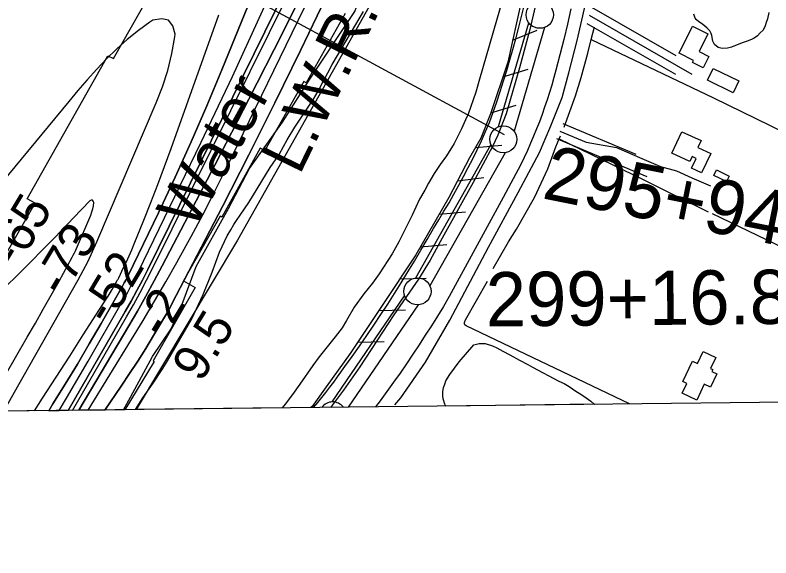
# Model space of a CAD drawing. Extents: x 3683402 to 3721514, y 487807 to 513565.
# Drawn here: x 3710921 to 3712316, y 493222 to 494223 of the extents above; entities that cross this region are included whole.
import ezdxf

# ---------------------------------------------------------------- set-up
doc = ezdxf.new("R2010")
doc.units = 0
for name, color, linetype in [('V-BLDG-OTLN', 7, 'Continuous'), ('V-FLOD-BASE', 7, 'Continuous'), ('V-GRID-FRAM', 7, 'Continuous'), ('V-LEVE-TOET', 7, 'Continuous'), ('V-RIVR-EDGE', 7, 'Continuous'), ('V-RIVR-IDEN', 7, 'Continuous'), ('V-RIVR-RANG', 7, 'Continuous'), ('V-ROAD-CNTR', 7, 'Continuous'), ('V-RRAP-FSHR', 7, 'Continuous'), ('V-RRAP-RVMT', 7, 'Continuous'), ('V-SITE-VEGE', 7, 'Continuous'), ('V-SURV-IDEN', 7, 'Continuous'), ('V-SURV-LINE', 7, 'Continuous'), ('V-TOPO-DPTH', 7, 'Continuous'), ('V-TOPO-MAJR', 7, 'Continuous'), ('V-TOPO-MINR', 7, 'Continuous'), ('V-TOPO-SHOR', 7, 'Continuous'), ('V-TOPO-WATR', 7, 'Continuous'), ('V-TOPO-WATR-IDEN', 7, 'Continuous')]:
    doc.layers.add(name, color=color, linetype=linetype)

msp = doc.modelspace()

# ---------------------------------------------------------------- linework, layer by layer
at = {"layer": 'V-BLDG-OTLN'}
for points in [[(3712201.9, 494146.5), (3712191.4, 494125.5), (3712171.4, 494135.6), (3712173.2, 494139.2), (3712146.8, 494152.5), (3712171.9, 494202.2), (3712200.1, 494188.1), (3712183.7, 494155.6)], [(3712210, 494124.5), (3712257.3, 494101.4), (3712246.6, 494079.6), (3712199.3, 494102.7)], [(3712133.7, 493968.1), (3712152.2, 494007.9), (3712187.4, 493991.6), (3712181.5, 493978.8), (3712205.2, 493967.8), (3712188.5, 493931.9), (3712169.8, 493940.6), (3712178.2, 493958.5), (3712170.7, 493962), (3712166.5, 493952.9)], [(3712215.6, 493937.3), (3712239, 493926), (3712234.2, 493915.9), (3712210.7, 493927.2)], [(3712171.8, 493584.8), (3712180.9, 493580.6), (3712191.2, 493602.5), (3712214.6, 493591.5), (3712204.9, 493570.9), (3712209, 493569), (3712207.5, 493565.7), (3712216.5, 493561.5), (3712204.9, 493536.8), (3712193.2, 493542.3), (3712179.5, 493512.9), (3712152.7, 493525.5), (3712161.2, 493543.6), (3712154, 493546.9)]]:
    msp.add_lwpolyline(points, close=True, dxfattribs=at)
at = {"layer": 'V-FLOD-BASE'}
msp.add_lwpolyline([(3712434.2, 496871.6), (3712398.5, 496699.5), (3712330.9, 496397.4), (3712258.5, 496046.2), (3712194.4, 495735.8), (3712139.8, 495448.8), (3712075.3, 495131.8), (3712016.5, 494844.4), (3711956.1, 494576.2), (3711903, 494332.2), (3711871.5, 494196.1), (3711852.1, 494125.8), (3711827.7, 494040.5), (3711812.1, 494001.7), (3711802.5, 493980.5), (3711767, 493914.4), (3711709.6, 493811.3), (3711687.1, 493770.9), (3711665.6, 493735.9), (3711620.1, 493669.8), (3711557.4, 493574), (3711527.5, 493530.9), (3711503.6, 493499.4)], dxfattribs=at)
at = {"layer": 'V-GRID-FRAM'}
msp.add_lwpolyline([(3687448, 511403.5), (3719130.8, 511772.1), (3719350.3, 493590.7), (3687651.7, 493221.8), (3687448, 511403.5)], dxfattribs=at)
at = {"layer": 'V-LEVE-TOET'}
for points in [[(3711947.2, 494234.6), (3711940.6, 494206.2), (3711933.8, 494177.9), (3711926.8, 494149.7), (3711919.6, 494121.5), (3711915.8, 494107.7), (3711911.8, 494093.9), (3711907.6, 494080.3), (3711903.2, 494066.7), (3711898.6, 494053.1), (3711893.9, 494039.6), (3711888.9, 494026.2), (3711883.7, 494012.9), (3711878.3, 493999.7), (3711872.7, 493986.5), (3711866.9, 493973.4), (3711860.9, 493960.4), (3711854.7, 493947.5), (3711821.9, 493886.4), (3711788.9, 493825.4), (3711755.8, 493764.5), (3711722.4, 493703.8), (3711711.7, 493685.7), (3711700.8, 493667.8), (3711689.7, 493650), (3711678.4, 493632.3), (3711667, 493614.8), (3711655.4, 493597.3), (3711643.6, 493580), (3711631.7, 493562.7), (3711619.6, 493545.6), (3711607.3, 493528.6), (3711594.9, 493511.7)], [(3711749, 493925.3), (3711757.6, 493941.6), (3711765.9, 493958.1), (3711774, 493974.7), (3711782, 493991.3), (3711789.7, 494008.1), (3711797.1, 494025), (3711803.8, 494044), (3711810.4, 494063.1), (3711816.7, 494082.2), (3711822.8, 494101.4), (3711828.7, 494120.7), (3711834.4, 494140.1), (3711839.9, 494159.4), (3711845.3, 494178.9), (3711850.4, 494198.4), (3711855.3, 494217.9), (3711860, 494237.5)], [(3711471.9, 493499), (3711472.2, 493499.4), (3711479.9, 493508.4), (3711487.5, 493517.6), (3711494.9, 493527), (3711502.1, 493536.4), (3711509.2, 493546), (3711516.1, 493555.7), (3711529.8, 493574.5), (3711543.5, 493593.5), (3711556.9, 493612.5), (3711570.2, 493631.7), (3711583.3, 493650.9), (3711596.2, 493670.4), (3711609, 493689.9), (3711621.6, 493709.5), (3711634, 493729.2), (3711646.2, 493749.1), (3711658.3, 493769), (3711670.2, 493789.1), (3711681.9, 493809.2), (3711693.4, 493829.5), (3711703.2, 493845.2), (3711712.8, 493861), (3711722.1, 493876.9), (3711731.3, 493892.9), (3711740.3, 493909), (3711749, 493925.3)], [(3711594.9, 493511.7), (3711586.3, 493500.4)]]:
    msp.add_lwpolyline(points, dxfattribs=at)
at = {"layer": 'V-RIVR-EDGE'}
msp.add_lwpolyline([(3711121, 493494.9), (3711134.3, 493518.4), (3711174.7, 493593.4), (3711209, 493644.3), (3711229.6, 493689.9), (3711255.6, 493759.5), (3711315.3, 493866.2), (3711353.9, 493939.9), (3711414.7, 494025.6), (3711464.1, 494102.9), (3711548.5, 494229.4), (3711569.6, 494290.6), (3711612.5, 494403.9), (3711628.9, 494460.3), (3711665.8, 494574.3), (3711700.3, 494684.1), (3711737.8, 494789), (3711756.5, 494855.6), (3711811, 495025.4)], dxfattribs=at)
at = {"layer": 'V-RIVR-RANG'}
msp.add_line((3711824.6, 494002.2), (3711032.8, 494430.1), dxfattribs=at)
at = {"layer": 'V-ROAD-CNTR'}
for points in [[(3711622.2, 493504.1), (3711632.9, 493517.3), (3711678.9, 493582.6), (3711723.9, 493660.2), (3711795.3, 493795.1), (3711850, 493895.5), (3711889, 493969.4), (3711909.9, 494018.6), (3711930.8, 494071.1), (3711943.5, 494116.7), (3711958.8, 494176), (3711981, 494273), (3711999.4, 494367.1), (3712021.3, 494467.5), (3712050, 494618), (3712093, 494828), (3712121.2, 494986.4)], [(3711984.9, 494237.3), (3712140.6, 494148.2)], [(3711980.6, 494222.5), (3712170.2, 494114)], [(3711976.7, 494207.4), (3712140.4, 494113.7)], [(3711932.5, 494022.7), (3712066.8, 493966.3)], [(3711926.7, 494008.9), (3711975.2, 493988.5), (3712031.2, 493979), (3712078.2, 493958.5), (3712112.5, 493943.8), (3712141.8, 493935.7), (3712170.3, 493922.6), (3712204.6, 493907.9)], [(3711920.8, 493995.1), (3712087.5, 493925)]]:
    msp.add_lwpolyline(points, dxfattribs=at)
at = {"layer": 'V-RRAP-FSHR'}
for p, q in [((3711839.6, 494176.6), (3711884.7, 494195.4)), ((3711821.7, 494109), (3711868.5, 494122.9)), ((3711799.4, 494042.6), (3711846.2, 494056.5)), ((3711770.9, 493978.9), (3711819.6, 493983.1)), ((3711737.7, 493917.3), (3711786.1, 493923.6)), ((3711704.1, 493855.9), (3711752.7, 493860.2)), ((3711669.2, 493795.2), (3711717.8, 493799.5)), ((3711631.4, 493736.3), (3711680.2, 493737.6)), ((3711592.7, 493677.9), (3711641.6, 493679.2)), ((3711553.6, 493619.9), (3711602.4, 493620.8))]:
    msp.add_line(p, q, dxfattribs=at)
for points in [[(3712867.9, 500023.9), (3712462.3, 498241), (3712294.2, 497100), (3712107.8, 496305.2), (3711903.8, 495296.4), (3711748.3, 494629.2), (3711676.9, 494440.8), (3711574.6, 494239), (3711331.4, 493807.5), (3711144.3, 493495.2)], [(3712012.6, 494955.8), (3711962.8, 494750.4), (3711925.2, 494569.8), (3711891.7, 494404.4), (3711855.8, 494250.5), (3711830.8, 494136.2), (3711798.7, 494040.5), (3711780.8, 493995.9), (3711759.7, 493959.5), (3711721.6, 493886.4), (3711660.9, 493780.8), (3711597.7, 493685.4), (3711539.4, 493598.8), (3711495.5, 493537.3), (3711469.4, 493501.2), (3711466.8, 493499)], [(3711900, 494445.5), (3711891.7, 494404.4), (3711855.8, 494250.5), (3711830.8, 494136.2), (3711798.7, 494040.5), (3711780.8, 493995.9), (3711759.7, 493959.5), (3711721.6, 493886.4), (3711660.9, 493780.8), (3711597.7, 493685.4), (3711539.4, 493598.8), (3711537.2, 493595.7)]]:
    msp.add_lwpolyline(points, dxfattribs=at)
at = {"layer": 'V-RRAP-RVMT'}
for p, q in [((3711102.8, 494142.8), (3711174.7, 494269.3)), ((3711530.3, 494225.7), (3711458.4, 494097.9)), ((3710943.6, 493884.1), (3711092.4, 494148)), ((3711092.4, 494148), (3711102.8, 494142.8)), ((3711454.3, 494100.3), (3711381.9, 493973.2)), ((3711458.4, 494097.9), (3711454.3, 494100.3)), ((3711373.8, 493977.7), (3711302.8, 493850.5)), ((3711381.9, 493973.2), (3711373.8, 493977.7)), ((3710958.3, 493875.8), (3710943.6, 493884.1)), ((3710895.6, 493766.9), (3710958.3, 493875.8)), ((3711299.6, 493851.8), (3711232.2, 493732.9)), ((3711302.8, 493850.5), (3711299.6, 493851.8)), ((3711232.2, 493732.9), (3711253.8, 493720.4)), ((3711253.8, 493720.4), (3711175.8, 493585.4)), ((3711177.8, 493584.1), (3711123.8, 493495)), ((3711175.8, 493585.4), (3711177.8, 493584.1)), ((3711123.8, 493495), (3710672.2, 493489.7))]:
    msp.add_line(p, q, dxfattribs=at)
at = {"layer": 'V-SITE-VEGE'}
for p, q in [((3711831.4, 494288.5), (3711778.3, 494104.6)), ((3711516.5, 494148.4), (3711564.2, 494229.3)), ((3711506.6, 494131.9), (3711516.5, 494148.4)), ((3711498.2, 494116.5), (3711506.6, 494131.9)), ((3711489.9, 494100.5), (3711498.2, 494116.5)), ((3711480.3, 494082.4), (3711489.9, 494100.5)), ((3711778.3, 494104.6), (3711771.4, 494080.5)), ((3711471.9, 494067.9), (3711480.3, 494082.4)), ((3711771.4, 494080.5), (3711757.2, 494040.3)), ((3711462, 494053.3), (3711471.9, 494067.9)), ((3711437.2, 494016.1), (3711462, 494053.3)), ((3711757.2, 494040.3), (3711752.7, 494029.5)), ((3711752.7, 494029.5), (3711745, 494013)), ((3711423.1, 493992.7), (3711437.2, 494016.1)), ((3711745, 494013), (3711739.7, 494001.9)), ((3711739.7, 494001.9), (3711731.7, 493985.8)), ((3711408.6, 493965.9), (3711416.7, 493980.4)), ((3711416.7, 493980.4), (3711423.1, 493992.7)), ((3711731.7, 493985.8), (3711717.6, 493963.6)), ((3711392.2, 493941.7), (3711408.6, 493965.9)), ((3711717.6, 493963.6), (3711705.8, 493947.1)), ((3711352.3, 493877.1), (3711392.2, 493941.7)), ((3711705.8, 493947.1), (3711694.7, 493930.6)), ((3711694.7, 493930.6), (3711684.4, 493913)), ((3711684.4, 493913), (3711677.2, 493899.9)), ((3711677.2, 493899.9), (3711667.7, 493883.5)), ((3711667.7, 493883.5), (3711654, 493853.9)), ((3711336.6, 493853.9), (3711352.3, 493877.1)), ((3711325.1, 493836.6), (3711330.1, 493843.9)), ((3711330.1, 493843.9), (3711336.6, 493853.9)), ((3711654, 493853.9), (3711641, 493828.3)), ((3711319.4, 493826.7), (3711325.1, 493836.6)), ((3711641, 493828.3), (3711629.6, 493804.9)), ((3711298.5, 493785.7), (3711312.6, 493815.6)), ((3711312.6, 493815.6), (3711319.4, 493826.7)), ((3711629.6, 493804.9), (3711617.4, 493782.3)), ((3711284.8, 493748.9), (3711298.5, 493785.7)), ((3711617.4, 493782.3), (3711593, 493745.8)), ((3711268, 493707.5), (3711284.8, 493748.9)), ((3711593, 493745.8), (3711580.8, 493728.6)), ((3711580.8, 493728.6), (3711565.1, 493708.6)), ((3711247.1, 493663), (3711268, 493707.5)), ((3711565.1, 493708.6), (3711547.2, 493684.1)), ((3711547.2, 493684.1), (3711533.1, 493659.5)), ((3711220.4, 493616.2), (3711247.1, 493663)), ((3711533.1, 493659.5), (3711525.1, 493646.1)), ((3711525.1, 493646.1), (3711512.1, 493629.6)), ((3711512.1, 493629.6), (3711482.3, 493592.4)), ((3711202.5, 493585.2), (3711220.4, 493616.2)), ((3711740.7, 493583.2), (3711768.2, 493614.7)), ((3711768.2, 493614.7), (3711777.9, 493617.4)), ((3711777.9, 493617.4), (3711785.6, 493617)), ((3711785.6, 493617), (3711788.7, 493617)), ((3711788.7, 493617), (3711802.7, 493613.2)), ((3711802.7, 493613.2), (3711810.5, 493609)), ((3711810.5, 493609), (3711821.4, 493602.8)), ((3711482.3, 493592.4), (3711470.9, 493576.7)), ((3711821.4, 493602.8), (3711834.6, 493596.2)), ((3711834.6, 493596.2), (3711852, 493586.2)), ((3711193.7, 493571), (3711202.5, 493585.2)), ((3711470.9, 493576.7), (3711446.9, 493542.5)), ((3711723.7, 493560.2), (3711740.7, 493583.2)), ((3711852, 493586.2), (3711867.6, 493578.5)), ((3711867.6, 493578.5), (3711876.1, 493573.8)), ((3711176.2, 493543.8), (3711193.7, 493571)), ((3711876.1, 493573.8), (3711924.7, 493548)), ((3711714.1, 493542.4), (3711716.4, 493548.2)), ((3711716.4, 493548.2), (3711723.7, 493560.2)), ((3711924.7, 493548), (3711934.8, 493543.3)), ((3711157.1, 493517.3), (3711176.2, 493543.8)), ((3711446.9, 493542.5), (3711433.5, 493523)), ((3711710.6, 493528), (3711712.2, 493535.8)), ((3711712.2, 493535.8), (3711714.1, 493542.4)), ((3711934.8, 493543.3), (3711944.1, 493537.9)), ((3711944.1, 493537.9), (3711956.1, 493529.4)), ((3711433.5, 493523), (3711419.4, 493505.3)), ((3711710.6, 493521), (3711710.6, 493528)), ((3711711.4, 493515.2), (3711710.6, 493521)), ((3711956.1, 493529.4), (3711965.5, 493523.6)), ((3711965.5, 493523.6), (3711975.2, 493517.1)), ((3711143.2, 493495.2), (3711157.1, 493517.3)), ((3711714.6, 493505.1), (3711711.4, 493515.2)), ((3711975.2, 493517.1), (3711983.7, 493510.9)), ((3711983.7, 493510.9), (3711989.9, 493505.5)), ((3711414.3, 493498.4), (3711143.2, 493495.2)), ((3711419.4, 493505.3), (3711414.3, 493498.4)), ((3711716.2, 493501.9), (3711714.6, 493505.1)), ((3711990.4, 493505.1), (3711716.2, 493501.9)), ((3711989.9, 493505.5), (3711990.4, 493505.1))]:
    msp.add_line(p, q, dxfattribs=at)
msp.add_lwpolyline([(3712312.5, 494227.4), (3712309.8, 494215.8), (3712307.5, 494209.3), (3712305.6, 494203.1), (3712301.8, 494195.3), (3712296.8, 494189.9), (3712291.4, 494184.5), (3712285.6, 494180.2), (3712280.5, 494177.9), (3712272.4, 494174.7), (3712265.1, 494172.4), (3712250.8, 494166.6), (3712243.4, 494163.8), (3712236.5, 494161.9), (3712226.1, 494161.1), (3712218.7, 494163.4), (3712212.5, 494168.8), (3712209.4, 494175), (3712207.4, 494185), (3712206.3, 494188.9), (3712203.5, 494193.9), (3712198.9, 494198.9), (3712193.8, 494203.2), (3712188, 494207.4), (3712183, 494210.5), (3712178.6, 494214.9), (3712176.5, 494217.5), (3712174.1, 494224.8)], dxfattribs=at)
at = {"layer": 'V-SURV-LINE'}
for points in [[(3711813.6, 494017.2), (3711869.7, 494208.6)], [(3711898.5, 494200.1), (3711842.4, 494008.8)], [(3711660.6, 493738.2), (3711799.5, 493983.8)], [(3711825.6, 493969.1), (3711686.7, 493723.4)], [(3711506.3, 493509.4), (3711640.2, 493705.4)], [(3711665, 493688.5), (3711536, 493499.8)]]:
    msp.add_lwpolyline(points, dxfattribs=at)
for centre in [(3711889.7, 494223.5), (3711822.4, 493993.8), (3711663.9, 493713.4)]:
    msp.add_circle(centre, 25, dxfattribs=at)
msp.add_arc((3711507.4, 493484.5), 25, 37.3684, 143.965, dxfattribs=at)
at = {"layer": 'V-TOPO-DPTH'}
for points in [[(3711039, 493494), (3711019.1, 493493.8), (3711124.5, 493676.1), (3711135.4, 493695.4), (3711146, 493714.7), (3711156.2, 493734.3), (3711166.2, 493754), (3711499.8, 494431.2), (3711521.7, 494476.8), (3711543, 494522.6), (3711563.4, 494568.9), (3711583.1, 494615.5), (3711592.5, 494638.1), (3711606.5, 494673.8), (3711619.8, 494709.6), (3711886.1, 495843.3)], [(3711886.1, 495843.3), (3711619.8, 494709.6), (3711606.5, 494673.8), (3711592.5, 494638.1), (3711583.1, 494615.5), (3711563.4, 494568.9), (3711543, 494522.6), (3711521.7, 494476.8), (3711499.8, 494431.2), (3711166.2, 493754), (3711156.2, 493734.3), (3711146, 493714.7), (3711135.4, 493695.4), (3711124.5, 493676.1), (3711019.1, 493493.8)], [(3711019.1, 493493.8), (3711002.3, 493493.6), (3711015.9, 493516.4), (3711055.7, 493584.7), (3711119.6, 493695.2), (3711127.1, 493708.4), (3711134.3, 493721.8), (3711141.3, 493735.2), (3711148.1, 493748.8), (3711264.9, 493988.6), (3711322.5, 494109.9), (3711378.5, 494231.9), (3711432.1, 494354.9), (3711484.2, 494478.7), (3711572.1, 494693.7), (3711578.7, 494710.6), (3711817.7, 495826)], [(3711002.3, 493493.6), (3711015.9, 493516.4), (3711055.7, 493584.7), (3711119.6, 493695.2), (3711127.1, 493708.4), (3711134.3, 493721.8), (3711141.3, 493735.2), (3711148.1, 493748.8), (3711264.9, 493988.6), (3711322.5, 494109.9), (3711378.5, 494231.9), (3711432.1, 494354.9), (3711484.2, 494478.7), (3711572.1, 494693.7), (3711578.7, 494710.6), (3711817.7, 495826)], [(3711912.8, 495796), (3711663.7, 494706.3), (3711660.5, 494698.6), (3711657.2, 494690.8), (3711653.8, 494683.2), (3711650.3, 494675.6), (3711534.8, 494434.6), (3711475.2, 494311.8), (3711414.7, 494189.4), (3711352.8, 494067.6), (3711290.1, 493946.3), (3711192.8, 493760.7), (3711177.8, 493732.7), (3711162.6, 493704.8), (3711146.9, 493677.1), (3711130.9, 493649.6), (3711039, 493494)], [(3711039, 493494), (3711130.9, 493649.6), (3711146.9, 493677.1), (3711162.6, 493704.8), (3711177.8, 493732.7), (3711192.8, 493760.7), (3711290.1, 493946.3), (3711352.8, 494067.6), (3711414.7, 494189.4), (3711475.2, 494311.8), (3711534.8, 494434.6), (3711650.3, 494675.6), (3711653.8, 494683.2), (3711657.2, 494690.8), (3711660.5, 494698.6), (3711663.7, 494706.3), (3711912.8, 495796)], [(3711952.3, 495736.4), (3711713, 494725.4), (3711702.6, 494699.2), (3711691.8, 494673.1), (3711680.4, 494647.3), (3711668.6, 494621.7), (3711494.4, 494254.2), (3711448, 494157.5), (3711400.8, 494061.1), (3711352.6, 493965.3), (3711303.7, 493869.8), (3711210.6, 493690.2), (3711207.7, 493684.7), (3711204.8, 493679.4), (3711201.8, 493674), (3711198.7, 493668.8), (3711176.6, 493631.8), (3711162.2, 493608.2), (3711147.5, 493584.8), (3711132.4, 493561.6), (3711116.9, 493538.7), (3711086.7, 493494.5), (3711039, 493494)], [(3711555, 494739.7), (3711302.8, 494122), (3711275, 494055.5), (3711246.3, 493989.4), (3711216.4, 493923.8), (3711185.6, 493858.5), (3711130.2, 493743.6), (3711126.5, 493736.1), (3711122.7, 493728.8), (3711118.8, 493721.5), (3711114.7, 493714.3), (3711079.8, 493653.9), (3711058, 493616.6), (3711036, 493579.4), (3711013.6, 493542.5), (3710991, 493505.7), (3710983.3, 493493.3), (3711002.3, 493493.6)], [(3710983.3, 493493.3), (3710991, 493505.7), (3711013.6, 493542.5), (3711036, 493579.4), (3711058, 493616.6), (3711079.8, 493653.9), (3711114.7, 493714.3), (3711118.8, 493721.5), (3711122.7, 493728.8), (3711126.5, 493736.1), (3711130.2, 493743.6), (3711185.6, 493858.5), (3711216.4, 493923.8), (3711246.3, 493989.4), (3711275, 494055.5), (3711302.8, 494122), (3711555, 494739.7)]]:
    msp.add_lwpolyline(points, dxfattribs=at)
at = {"layer": 'V-TOPO-MAJR'}
msp.add_lwpolyline([(3710956.8, 493493), (3710971.8, 493516.4), (3710996.9, 493555.2), (3711021.9, 493594.1), (3711046.9, 493633), (3711089, 493698.7), (3711092.8, 493704.8), (3711096.6, 493710.9), (3711100.3, 493717.1), (3711103.9, 493723.3), (3711109.8, 493733.4), (3711110.4, 493734.6), (3711111.1, 493735.8), (3711111.7, 493737), (3711112.3, 493738.3), (3711121.5, 493757.3), (3711126.6, 493768.1), (3711131.6, 493779), (3711136.3, 493789.9), (3711140.9, 493801), (3711158.6, 493844.5), (3711171.7, 493877.5), (3711184.5, 493910.5), (3711196.9, 493943.7), (3711209.1, 493977), (3711297.1, 494223.4)], dxfattribs=at)
at = {"layer": 'V-TOPO-MINR'}
for points in [[(3711019.1, 493493.8), (3711124.5, 493676.1), (3711135.4, 493695.4), (3711146, 493714.7), (3711156.2, 493734.3), (3711166.2, 493754), (3711499.8, 494431.2), (3711521.7, 494476.8), (3711543, 494522.6), (3711563.4, 494568.9), (3711583.1, 494615.5), (3711592.5, 494638.1), (3711606.5, 494673.8), (3711619.8, 494709.6), (3711886.1, 495843.3)], [(3711002.3, 493493.6), (3711015.9, 493516.4), (3711055.7, 493584.7), (3711119.6, 493695.2), (3711127.1, 493708.4), (3711134.3, 493721.8), (3711141.3, 493735.2), (3711148.1, 493748.8), (3711264.9, 493988.6), (3711322.5, 494109.9), (3711378.5, 494231.9), (3711432.1, 494354.9), (3711484.2, 494478.7), (3711572.1, 494693.7), (3711578.7, 494710.6), (3711817.7, 495826)], [(3711027.1, 493493.8), (3711127, 493666.6), (3711139.6, 493688.8), (3711151.9, 493711.2), (3711163.7, 493733.8), (3711175.3, 493756.6), (3711642.5, 494698.4), (3711900.2, 495831.4)], [(3711039, 493494), (3711130.9, 493649.6), (3711146.9, 493677.1), (3711162.6, 493704.8), (3711177.8, 493732.7), (3711192.8, 493760.7), (3711290.1, 493946.3), (3711352.8, 494067.6), (3711414.7, 494189.4), (3711475.2, 494311.8), (3711534.8, 494434.6), (3711650.3, 494675.6), (3711653.8, 494683.2), (3711657.2, 494690.8), (3711660.5, 494698.6), (3711663.7, 494706.3), (3711912.8, 495796)], [(3711056.2, 493494.2), (3711136.2, 493624.7), (3711157.5, 493659.9), (3711178.5, 493695.2), (3711199.2, 493730.7), (3711219.6, 493766.4), (3711224.1, 493774.5), (3711246.2, 493814.5), (3711267.8, 493854.8), (3711288.7, 493895.5), (3711309.1, 493936.4), (3711657.8, 494652.9), (3711664.9, 494668.1), (3711671.9, 494683.3), (3711678.5, 494698.8), (3711684.8, 494714.3), (3711905.9, 495639.5)], [(3710983.3, 493493.3), (3710991, 493505.7), (3711013.6, 493542.5), (3711036, 493579.4), (3711058, 493616.6), (3711079.8, 493653.9), (3711114.7, 493714.3), (3711118.8, 493721.5), (3711122.7, 493728.8), (3711126.5, 493736.1), (3711130.2, 493743.6), (3711185.6, 493858.5), (3711216.4, 493923.8), (3711246.3, 493989.4), (3711275, 494055.5), (3711302.8, 494122), (3711555, 494739.7)], [(3710900.1, 493492.4), (3710925.6, 493537.1), (3711037.4, 493734.5), (3711046.7, 493751.7), (3711055.7, 493769.1), (3711064.1, 493786.7), (3711072.1, 493804.6), (3711181.8, 494061.1), (3711193.2, 494090.8), (3711202.9, 494121), (3711210.2, 494151.8), (3711215.9, 494183.1), (3711216.6, 494187.6), (3711212.2, 494203.3), (3711204.4, 494213.7), (3711191.7, 494216.2), (3711175.6, 494213.3), (3711170, 494209.6), (3711148.7, 494194.3), (3711128.1, 494178.2), (3711108.7, 494160.7), (3711090, 494142.3), (3711072, 494123.1), (3711054.4, 494103.7), (3711037.1, 494083.9), (3711020.1, 494063.8), (3710881.8, 493897)], [(3710864.1, 493491.9), (3710943.6, 493628.8), (3710958.5, 493654.5), (3710973.2, 493680.3), (3710987.7, 493706.2), (3711002.2, 493732.1), (3711026.5, 493776.2), (3711028.6, 493780.2), (3711030.7, 493784.2), (3711032.6, 493788.3), (3711034.4, 493792.4), (3711060.8, 493854.2), (3711062.9, 493859.8), (3711064.6, 493865.4), (3711065.7, 493871.2), (3711066.4, 493877.1), (3711065.4, 493879.7), (3711063.9, 493881.3), (3711061.7, 493881.4), (3711059.1, 493880.4), (3711028.9, 493848.7), (3711009.6, 493828.6), (3710990.3, 493808.7), (3710970.7, 493788.9), (3710951.1, 493769.1), (3710877.8, 493696.3)]]:
    msp.add_lwpolyline(points, dxfattribs=at)
at = {"layer": 'V-TOPO-SHOR'}
for points in [[(3711934.9, 494016.5), (3711955.6, 494074.1), (3711966, 494107.7), (3711978.2, 494152.5), (3711984.5, 494177.7), (3711990.4, 494201.5)], [(3711984.5, 494177.7), (3712210.2, 494070.6), (3712393.4, 493981.1), (3712406.5, 493973.5), (3712411.1, 493971.2), (3712420, 493968.5), (3712431.2, 493965), (3712439.7, 493962), (3712449, 493958.5), (3712484.2, 493940.5), (3712598.6, 493884.2), (3712762.8, 493805.7), (3712895, 493745.4), (3713066.6, 493660.6), (3713351.9, 493520.9)], [(3711803.4, 493755.8), (3711831.9, 493804.5), (3711846.9, 493828.1), (3711879.9, 493886.4), (3711904.5, 493939.4), (3711919.4, 493979.9), (3711925.5, 493994.5), (3711927.9, 494000)], [(3711925.5, 493994.5), (3712081.9, 493918.9), (3712200.7, 493859.9)], [(3712207.7, 493856.8), (3712439, 493745.4), (3712727.4, 493605), (3712910, 493515.8)], [(3712055.3, 493505.8), (3711753.5, 493649.5), (3711751.6, 493651.8), (3711750.4, 493653.4), (3711750.4, 493656.1), (3711752.7, 493661.1), (3711793.1, 493732.2)]]:
    msp.add_lwpolyline(points, dxfattribs=at)
at = {"layer": 'V-TOPO-WATR'}
msp.add_lwpolyline([(3711086.7, 493494.5), (3711116.9, 493538.7), (3711132.4, 493561.6), (3711147.5, 493584.8), (3711162.2, 493608.2), (3711176.6, 493631.8), (3711198.7, 493668.8), (3711201.8, 493674), (3711204.8, 493679.4), (3711207.7, 493684.7), (3711210.6, 493690.2), (3711303.7, 493869.8), (3711352.6, 493965.3), (3711400.8, 494061.1), (3711448, 494157.5), (3711494.4, 494254.2), (3711668.6, 494621.7), (3711680.4, 494647.3), (3711691.8, 494673.1), (3711702.6, 494699.2), (3711713, 494725.4), (3711952.3, 495736.4)], dxfattribs=at)

# ---------------------------------------------------------------- texts
at = {"layer": 'V-RIVR-IDEN'}
msp.add_text('Water ', height=83, rotation=60.9454, dxfattribs=at).set_placement((3711251.9, 493823.9))
at = {"layer": 'V-RIVR-RANG'}
for s, rotation, p in [('-65', 59.0858, (3710925.1, 493754.6)), ('-73', 59.0858, (3711009.7, 493701.2)), ('-52', 59.0858, (3711094.8, 493648.7)), ('-2', 58.7983, (3711196.2, 493623.8)), ('9.5', 58.7983, (3711264.5, 493543.6))]:
    msp.add_text(s, height=67, rotation=rotation, dxfattribs=at).set_placement(p)
at = {"layer": 'V-SURV-IDEN'}
for s, rotation, p in [('295+94.6', 348.7081, (3711891.7, 493885.4)), ('299+16.8', 0.5077, (3711790.4, 493648.6))]:
    msp.add_text(s, height=100, rotation=rotation, dxfattribs=at).set_placement(p)
at = {"layer": 'V-TOPO-WATR-IDEN'}
msp.add_text('L.W.R.P.', height=83, rotation=64.0242, dxfattribs=at).set_placement((3711446.2, 493926.2))

doc.saveas('drawing.dxf')
